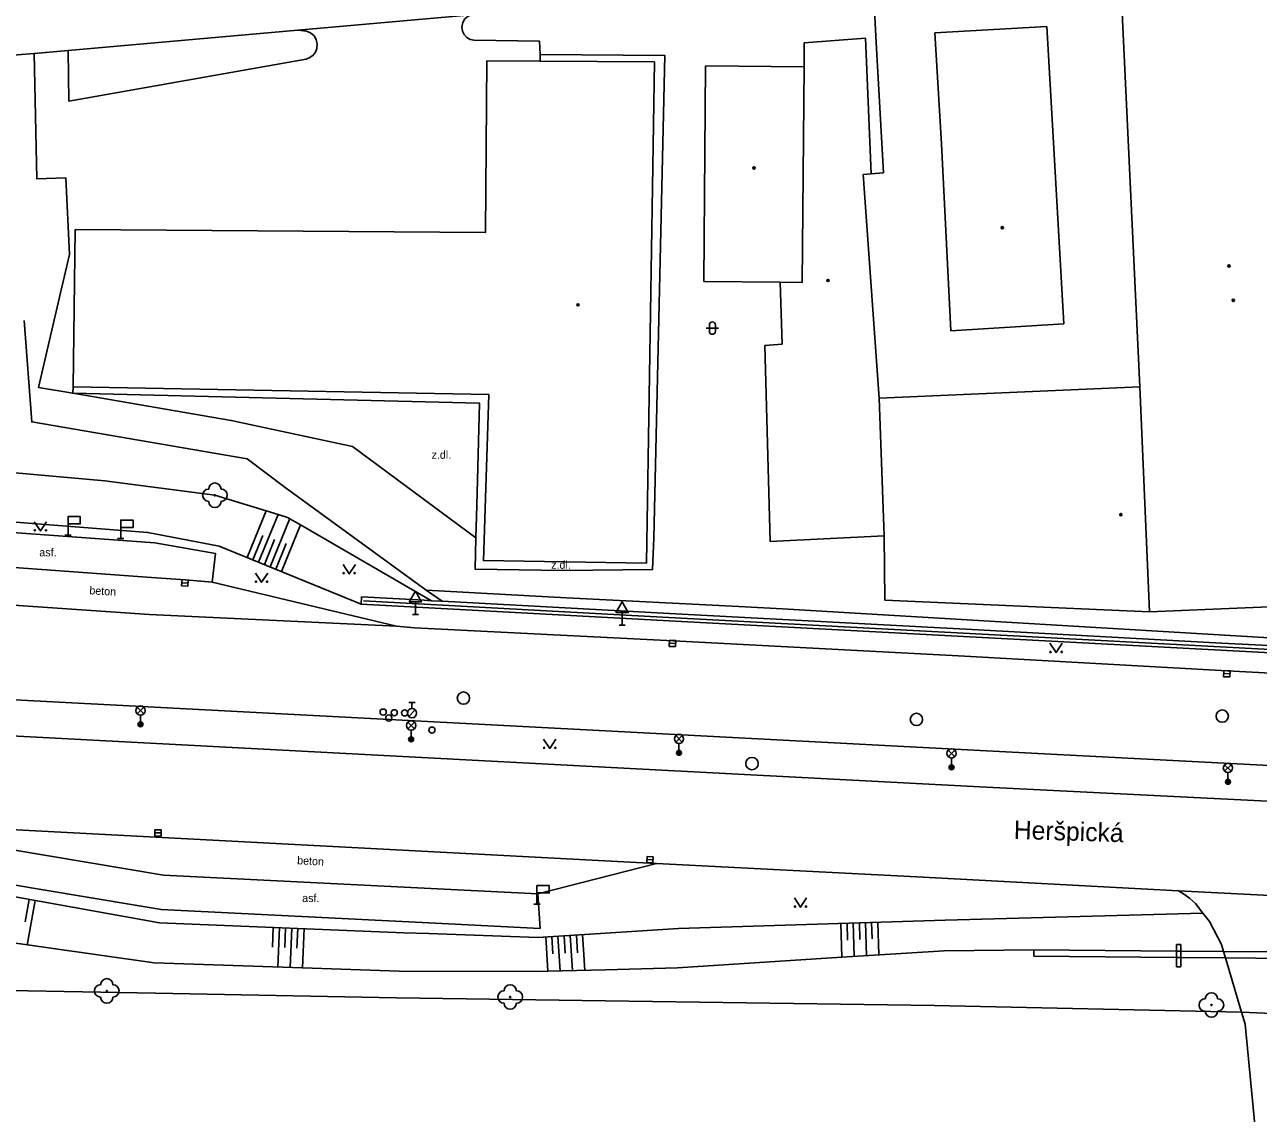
# Model space of a CAD drawing. Extents: x -599951 to -598963, y -1164095 to -1162939.
# Drawn here: x -599159.4 to -599059.2, y -1163192.8 to -1163104.4 of the extents above; entities that cross this region are included whole.
import ezdxf

# ---------------------------------------------------------------- set-up
doc = ezdxf.new("R2010")
doc.units = 0
for name, color, linetype in [('Level 10', 7, 'Continuous'), ('Level 11', 7, 'Continuous'), ('Level 14', 7, 'Continuous'), ('Level 15', 7, 'Continuous'), ('Level 22', 7, 'Continuous'), ('Level 27', 7, 'Continuous'), ('Level 28', 7, 'Continuous'), ('Level 33', 7, 'Continuous'), ('Level 34', 7, 'Continuous'), ('Level 36', 7, 'Continuous'), ('Level 39', 7, 'Continuous'), ('Level 40', 7, 'Continuous'), ('Level 49', 7, 'Continuous'), ('Level 5', 7, 'Continuous'), ('Level 51', 7, 'Continuous'), ('Level 52', 7, 'Continuous'), ('Level 7', 7, 'Continuous'), ('Level 8', 7, 'Continuous'), ('Level 9', 7, 'Continuous')]:
    doc.layers.add(name, color=color, linetype=linetype)

msp = doc.modelspace()

# ---------------------------------------------------------------- linework, layer by layer
at = {"layer": 'Level 10'}
for points in [[(-599144.19, -1163149.68), (-599146.36, -1163149.48), (-599149.14, -1163149.29), (-599168.45, -1163147.89), (-599171.11, -1163147.7), (-599174.11, -1163147.51), (-599176.39, -1163147.37), (-599194.49, -1163146.34), (-599203.31, -1163145.93)], [(-599106.72, -1163154.44), (-599127.76, -1163153.37), (-599129.24, -1163153.25), (-599132.74, -1163152.41), (-599144.19, -1163149.68)], [(-599000.85, -1163159.38), (-599006.33, -1163159.37), (-599016.28, -1163159.17), (-599020.56, -1163158.96), (-599040.32, -1163157.98), (-599052.62, -1163157.34), (-599061.75, -1163156.86), (-599083.57, -1163155.66), (-599106.72, -1163154.44)], [(-599000.91, -1163166.97), (-599023.78, -1163166.11), (-599041.12, -1163165.45), (-599081.82, -1163163.34), (-599159.19, -1163159.27), (-599169.17, -1163158.73), (-599204.95, -1163156.81)], [(-599205.09, -1163159.81), (-599169.37, -1163161.69), (-599159.51, -1163162.21), (-599109.74, -1163164.82), (-599081.83, -1163166.28), (-599044.34, -1163168.15), (-599041.81, -1163168.28), (-599023.78, -1163169.22), (-599001.08, -1163170.4)], [(-599174.72, -1163168.99), (-599169.91, -1163169.8), (-599148.15, -1163173.46), (-599117.75, -1163174.96)], [(-599117.75, -1163174.96), (-599108.11, -1163172.51)], [(-599108.11, -1163172.51), (-599086.97, -1163173.6), (-599065.71, -1163174.73)], [(-599065.71, -1163174.73), (-599049.76, -1163175.54)]]:
    msp.add_lwpolyline(points, dxfattribs=at)
at = {"layer": 'Level 11'}
for points in [[(-599123.14, -1163103.59), (-599123.4, -1163103.7), (-599123.67, -1163103.93), (-599123.85, -1163104.23), (-599123.92, -1163104.57), (-599123.87, -1163104.92), (-599123.73, -1163105.21), (-599123.51, -1163105.44), (-599123.23, -1163105.6), (-599122.92, -1163105.67), (-599117.6, -1163105.75), (-599117.57, -1163106.81), (-599117.55, -1163107.36)], [(-599137.25, -1163104.84), (-599136.53, -1163104.92), (-599136.2, -1163105.06), (-599135.92, -1163105.3), (-599135.74, -1163105.61), (-599135.66, -1163105.97), (-599135.69, -1163106.33), (-599135.81, -1163106.63), (-599136, -1163106.88), (-599136.26, -1163107.07), (-599136.56, -1163107.19), (-599155.84, -1163110.61), (-599155.91, -1163106.49)], [(-599156.51, -1163126.18), (-599155.8, -1163123.06), (-599156.09, -1163116.83), (-599158.44, -1163116.92), (-599158.67, -1163106.73)], [(-599155.33, -1163121.02), (-599122.01, -1163121.28), (-599121.89, -1163107.34)], [(-599108.32, -1163146.09), (-599107.44, -1163106.9), (-599117.57, -1163106.81)], [(-599122.77, -1163146.08), (-599132.8, -1163138.66), (-599142.65, -1163136.53), (-599155.52, -1163134.33), (-599158.32, -1163133.85), (-599156.51, -1163126.18)], [(-599155.48, -1163133.81), (-599155.52, -1163134.33)], [(-599122.69, -1163143.44), (-599122.49, -1163135.12), (-599155.52, -1163134.33)], [(-599108.32, -1163146.09), (-599108.42, -1163148.63), (-599115.68, -1163148.71), (-599122.85, -1163148.61), (-599122.77, -1163146.08), (-599122.69, -1163143.44)], [(-599143.92, -1163147.34), (-599148.86, -1163146.48), (-599163.79, -1163145.4)], [(-599143.92, -1163147.34), (-599144.19, -1163149.68)], [(-599129.24, -1163153.25), (-599149.29, -1163152.29), (-599168.66, -1163150.97)], [(-599132.06, -1163150.86), (-599132.09, -1163151.44)], [(-599052.61, -1163155.71), (-599106.09, -1163152.85), (-599132.09, -1163151.44)], [(-599126.38, -1163151.17), (-599126.99, -1163151.14), (-599132.06, -1163150.86)], [(-599106.05, -1163152.26), (-599125.52, -1163151.22), (-599126.38, -1163151.17)], [(-599082.99, -1163153.48), (-599106.05, -1163152.26)], [(-599062.21, -1163154.63), (-599082.99, -1163153.48)], [(-599052.37, -1163155.12), (-599062.21, -1163154.63)], [(-599174.72, -1163168.99), (-599169.88, -1163169.25), (-599109.74, -1163172.42), (-599108.11, -1163172.51)], [(-599148.35, -1163176.24), (-599170.1, -1163172.63)], [(-599065.71, -1163174.73), (-599065.31, -1163174.97), (-599064.82, -1163175.33), (-599064.32, -1163175.77), (-599063.73, -1163176.53)], [(-599117.75, -1163174.96), (-599117.57, -1163177.79)], [(-599148.35, -1163176.24), (-599126.61, -1163177.33), (-599117.57, -1163177.79)], [(-599063.73, -1163176.53), (-599063.19, -1163177.22), (-599062.2, -1163179.1)], [(-599077.45, -1163179.51), (-599077.46, -1163180.03)], [(-599065.87, -1163179.62), (-599077.45, -1163179.51)], [(-599065.52, -1163179.09), (-599065.87, -1163179.09)], [(-599065.87, -1163179.09), (-599065.87, -1163179.62)], [(-599065.87, -1163179.62), (-599065.52, -1163179.62)], [(-599065.87, -1163179.62), (-599065.87, -1163180.14)], [(-599065.52, -1163179.09), (-599065.52, -1163179.62)], [(-599065.52, -1163179.62), (-599062.04, -1163179.65)], [(-599065.52, -1163179.62), (-599065.52, -1163180.14)], [(-599062.2, -1163179.1), (-599062.04, -1163179.65)], [(-599062.04, -1163179.65), (-599054.13, -1163179.72)], [(-599062.04, -1163179.65), (-599061.88, -1163180.17)], [(-599065.87, -1163180.14), (-599077.46, -1163180.03)], [(-599065.87, -1163180.14), (-599065.87, -1163180.89)], [(-599065.87, -1163180.14), (-599065.52, -1163180.14)], [(-599065.52, -1163180.14), (-599061.88, -1163180.17)], [(-599065.52, -1163180.14), (-599065.52, -1163180.89)], [(-599061.88, -1163180.17), (-599054.49, -1163180.24)], [(-599061.88, -1163180.17), (-599060.58, -1163184.59)], [(-599065.52, -1163180.89), (-599065.87, -1163180.89)], [(-599060.58, -1163184.59), (-599060.29, -1163185.56)], [(-599054.67, -1163243.18), (-599057.39, -1163215.71), (-599060.29, -1163185.56)]]:
    msp.add_lwpolyline(points, dxfattribs=at)
at = {"layer": 'Level 14'}
for points in [[(-599164.59, -1163140.39), (-599163.56, -1163140.48), (-599152.93, -1163141.45), (-599143.98, -1163142.61), (-599139.81, -1163143.88), (-599138.84, -1163144.17), (-599138.07, -1163144.41), (-599137.03, -1163145.02), (-599126.38, -1163151.17)], [(-599132.09, -1163151.44), (-599143.64, -1163146.73), (-599149.42, -1163145.63), (-599168.2, -1163144.16), (-599171, -1163143.94), (-599193.55, -1163142.88), (-599205.39, -1163141.96)], [(-599192.99, -1163174.49), (-599187.09, -1163172.19), (-599175.32, -1163172.82), (-599170.17, -1163173.63), (-599160.95, -1163175.09), (-599148.47, -1163177.33), (-599128.63, -1163178.13), (-599126.61, -1163178.2), (-599117.76, -1163178.52), (-599106.33, -1163177.79), (-599084.67, -1163177.11), (-599063.73, -1163176.53)], [(-599077.45, -1163179.51), (-599084.75, -1163179.59), (-599093.05, -1163180.12), (-599106.4, -1163180.98), (-599112.25, -1163181.14), (-599116.93, -1163181.26), (-599117.79, -1163181.29), (-599129.02, -1163181.26), (-599136.87, -1163180.98), (-599148.92, -1163180.57), (-599162.11, -1163178.7), (-599170.42, -1163177.35), (-599175.73, -1163176.49), (-599189.29, -1163175.15)]]:
    msp.add_lwpolyline(points, dxfattribs=at)
at = {"layer": 'Level 15'}
for points in [[(-599141.35, -1163147.67), (-599139.81, -1163143.88)], [(-599140.43, -1163148.04), (-599138.84, -1163144.17)], [(-599139.5, -1163148.42), (-599137.9, -1163144.49)], [(-599138.57, -1163148.8), (-599137.03, -1163145.02)], [(-599140.89, -1163147.85), (-599140.08, -1163145.88)], [(-599139.96, -1163148.23), (-599139.14, -1163146.21)], [(-599139.04, -1163148.61), (-599138.19, -1163146.53)], [(-599159.06, -1163175.43), (-599159.39, -1163177.24)], [(-599158.57, -1163175.52), (-599159.22, -1163179.13)], [(-599139.24, -1163177.7), (-599139.31, -1163179.3)], [(-599138.74, -1163177.72), (-599138.87, -1163180.92)], [(-599093.13, -1163177.38), (-599093.05, -1163180.12)], [(-599092.63, -1163177.36), (-599092.59, -1163178.73)], [(-599092.13, -1163177.34), (-599092.05, -1163180.06)], [(-599091.63, -1163177.33), (-599091.59, -1163178.68)], [(-599091.13, -1163177.31), (-599091.05, -1163180)], [(-599090.63, -1163177.3), (-599090.59, -1163178.63)], [(-599090.13, -1163177.28), (-599090.05, -1163179.93)], [(-599138.24, -1163177.74), (-599138.31, -1163179.34)], [(-599137.74, -1163177.76), (-599137.87, -1163180.95)], [(-599137.24, -1163177.78), (-599137.31, -1163179.38)], [(-599136.74, -1163177.8), (-599136.87, -1163180.98)], [(-599117.1, -1163178.47), (-599116.93, -1163181.26)], [(-599116.61, -1163178.44), (-599116.52, -1163179.85)], [(-599116.11, -1163178.41), (-599115.93, -1163181.24)], [(-599115.61, -1163178.38), (-599115.52, -1163179.8)], [(-599115.11, -1163178.35), (-599114.93, -1163181.21)], [(-599114.61, -1163178.32), (-599114.52, -1163179.76)], [(-599114.11, -1163178.28), (-599113.93, -1163181.18)]]:
    msp.add_lwpolyline(points, dxfattribs=at)
at = {"layer": 'Level 22'}
for centre in [(-599143.98, -1163142.61), (-599152.76, -1163182.86), (-599119.99, -1163183.35), (-599063.03, -1163184)]:
    msp.add_circle(centre, 0.05, dxfattribs=at)
for centre, start, end in [((-599143.98, -1163142.11), 0, 180), ((-599144.48, -1163142.61), 90, 270), ((-599143.48, -1163142.61), 270, 90), ((-599143.98, -1163143.11), 180, 0), ((-599153.26, -1163182.86), 90, 270), ((-599152.76, -1163182.36), 0, 180), ((-599152.26, -1163182.86), 270, 90), ((-599119.99, -1163182.85), 0, 180), ((-599152.76, -1163183.36), 180, 0), ((-599120.49, -1163183.35), 90, 270), ((-599119.49, -1163183.35), 270, 90), ((-599063.53, -1163184), 90, 270), ((-599063.03, -1163183.5), 0, 180), ((-599062.53, -1163184), 270, 90), ((-599119.99, -1163183.85), 180, 0), ((-599063.03, -1163184.5), 180, 0)]:
    msp.add_arc(centre, 0.5, start, end, dxfattribs=at)
at = {"layer": 'Level 27'}
for p, q in [((-599146.66, -1163149.71), (-599146.16, -1163149.75)), ((-599107.06, -1163154.63), (-599106.56, -1163154.65)), ((-599062.03, -1163157.09), (-599061.53, -1163157.11)), ((-599148.85, -1163170.03), (-599148.35, -1163170.03)), ((-599108.88, -1163172.18), (-599108.38, -1163172.22))]:
    msp.add_line(p, q, dxfattribs=at)
for points in [[(-599146.68, -1163149.96), (-599146.18, -1163150), (-599146.14, -1163149.5), (-599146.64, -1163149.46)], [(-599107.07, -1163154.88), (-599106.57, -1163154.9), (-599106.55, -1163154.4), (-599107.05, -1163154.38)], [(-599062.04, -1163157.34), (-599061.54, -1163157.36), (-599061.52, -1163156.86), (-599062.02, -1163156.84)], [(-599148.85, -1163170.28), (-599148.35, -1163170.28), (-599148.35, -1163169.78), (-599148.85, -1163169.78)], [(-599108.89, -1163172.43), (-599108.4, -1163172.46), (-599108.37, -1163171.97), (-599108.86, -1163171.94)]]:
    msp.add_lwpolyline(points, close=True, dxfattribs=at)
for centre in [(-599123.79, -1163159.08), (-599086.99, -1163160.81), (-599062.15, -1163160.54), (-599100.35, -1163164.4)]:
    msp.add_circle(centre, 0.5, dxfattribs=at)
at = {"layer": 'Level 28'}
for p, q in [((-599128.22, -1163159.43), (-599127.72, -1163159.43)), ((-599127.97, -1163159.93), (-599127.97, -1163159.43)), ((-599128.23, -1163160.57), (-599127.7, -1163160.04))]:
    msp.add_line(p, q, dxfattribs=at)
for centre, radius in [((-599130.31, -1163160.22), 0.25), ((-599129.85, -1163160.69), 0.25), ((-599129.41, -1163160.27), 0.25), ((-599128.56, -1163160.28), 0.25), ((-599127.97, -1163160.3), 0.375), ((-599126.35, -1163161.68), 0.25)]:
    msp.add_circle(centre, radius, dxfattribs=at)
at = {"layer": 'Level 33'}
for p, q in [((-599150.28, -1163160.35), (-599149.75, -1163159.82)), ((-599150.28, -1163159.82), (-599149.75, -1163160.35)), ((-599150.02, -1163160.46), (-599150.02, -1163161.21)), ((-599128.3, -1163161.57), (-599127.77, -1163161.04)), ((-599128.3, -1163161.04), (-599127.77, -1163161.57)), ((-599128.04, -1163161.68), (-599128.04, -1163162.43)), ((-599106.55, -1163162.66), (-599106.02, -1163162.13)), ((-599106.55, -1163162.13), (-599106.02, -1163162.66)), ((-599106.28, -1163162.77), (-599106.28, -1163163.52)), ((-599084.41, -1163163.84), (-599083.88, -1163163.31)), ((-599084.41, -1163163.31), (-599083.88, -1163163.84)), ((-599084.14, -1163163.95), (-599084.14, -1163164.7)), ((-599061.96, -1163165.02), (-599061.43, -1163164.49)), ((-599061.96, -1163164.49), (-599061.43, -1163165.02)), ((-599061.69, -1163165.13), (-599061.69, -1163165.88))]:
    msp.add_line(p, q, dxfattribs=at)
for centre, radius in [((-599150.02, -1163160.09), 0.375), ((-599150.02, -1163161.21), 0.2), ((-599150.02, -1163161.21), 0.145), ((-599150.02, -1163161.21), 0.0876), ((-599128.04, -1163161.3), 0.375), ((-599128.04, -1163162.43), 0.2), ((-599128.04, -1163162.43), 0.145), ((-599128.04, -1163162.43), 0.0876), ((-599106.28, -1163162.39), 0.375), ((-599106.28, -1163163.52), 0.2), ((-599106.28, -1163163.52), 0.145), ((-599106.28, -1163163.52), 0.0876), ((-599084.14, -1163163.57), 0.375), ((-599084.14, -1163164.7), 0.2), ((-599084.14, -1163164.7), 0.145), ((-599084.14, -1163164.7), 0.0876), ((-599061.69, -1163164.75), 0.375), ((-599061.69, -1163165.88), 0.2), ((-599061.69, -1163165.88), 0.145), ((-599061.69, -1163165.88), 0.0876)]:
    msp.add_circle(centre, radius, dxfattribs=at)
at = {"layer": 'Level 34'}
for p, q in [((-599155.91, -1163144.94), (-599155.91, -1163145.84)), ((-599151.63, -1163145.22), (-599151.63, -1163146.12)), ((-599156.16, -1163145.84), (-599155.66, -1163145.84)), ((-599151.88, -1163146.12), (-599151.38, -1163146.12)), ((-599127.69, -1163151.26), (-599127.69, -1163152.28)), ((-599127.94, -1163152.28), (-599127.44, -1163152.28)), ((-599110.9, -1163152.13), (-599110.9, -1163153.15)), ((-599111.15, -1163153.15), (-599110.65, -1163153.15)), ((-599117.82, -1163174.9), (-599117.82, -1163175.8)), ((-599118.07, -1163175.8), (-599117.57, -1163175.8))]:
    msp.add_line(p, q, dxfattribs=at)
for points in [[(-599155.91, -1163144.94), (-599154.91, -1163144.94), (-599154.91, -1163144.34), (-599155.91, -1163144.34)], [(-599151.63, -1163145.22), (-599150.63, -1163145.22), (-599150.63, -1163144.62), (-599151.63, -1163144.62)], [(-599128.19, -1163151.26), (-599127.19, -1163151.26), (-599127.69, -1163150.4)], [(-599111.4, -1163152.13), (-599110.4, -1163152.13), (-599110.9, -1163151.27)], [(-599117.82, -1163174.9), (-599116.82, -1163174.9), (-599116.82, -1163174.3), (-599117.82, -1163174.3)]]:
    msp.add_lwpolyline(points, close=True, dxfattribs=at)
at = {"layer": 'Level 36'}
for p, q in [((-599104.06, -1163129.04), (-599103.06, -1163129.04)), ((-599103.81, -1163128.79), (-599103.81, -1163129.29)), ((-599103.31, -1163128.79), (-599103.31, -1163129.29))]:
    msp.add_line(p, q, dxfattribs=at)
for points in [[(-599158.65, -1163144.76), (-599158.15, -1163145.51), (-599157.65, -1163144.76)], [(-599133.57, -1163148.24), (-599133.07, -1163148.99), (-599132.57, -1163148.24)], [(-599140.69, -1163148.93), (-599140.19, -1163149.68), (-599139.69, -1163148.93)], [(-599076.15, -1163154.63), (-599075.65, -1163155.38), (-599075.15, -1163154.63)], [(-599117.28, -1163162.42), (-599116.78, -1163163.17), (-599116.28, -1163162.42)], [(-599096.91, -1163175.31), (-599096.41, -1163176.06), (-599095.91, -1163175.31)]]:
    msp.add_lwpolyline(points, dxfattribs=at)
for centre in [(-599158.6, -1163145.46), (-599157.7, -1163145.46), (-599140.64, -1163149.63), (-599139.74, -1163149.63), (-599133.52, -1163148.94), (-599132.62, -1163148.94), (-599076.1, -1163155.33), (-599075.2, -1163155.33), (-599117.23, -1163163.12), (-599116.33, -1163163.12), (-599096.86, -1163176.01), (-599095.96, -1163176.01)]:
    msp.add_circle(centre, 0.05, dxfattribs=at)
for centre, start, end in [((-599103.56, -1163128.79), 0, 180), ((-599103.56, -1163129.29), 180, 0)]:
    msp.add_arc(centre, 0.25, start, end, dxfattribs=at)
at = {"layer": 'Level 39'}
for centre, radius in [((-599100.19, -1163116.04), 0.09), ((-599100.19, -1163116.04), 0.0398), ((-599080.02, -1163120.88), 0.09), ((-599080.02, -1163120.88), 0.0398), ((-599061.6, -1163123.99), 0.09), ((-599061.6, -1163123.99), 0.0398), ((-599094.17, -1163125.17), 0.09), ((-599094.17, -1163125.17), 0.0398), ((-599114.49, -1163127.15), 0.09), ((-599114.49, -1163127.15), 0.0398), ((-599061.26, -1163126.79), 0.09), ((-599061.26, -1163126.79), 0.0398), ((-599070.39, -1163144.18), 0.09), ((-599070.39, -1163144.18), 0.0398)]:
    msp.add_circle(centre, radius, dxfattribs=at)
at = {"layer": 'Level 5'}
for points in [[(-599068.85, -1163133.8), (-599070.28, -1163103.43)], [(-599096.1, -1163105.88), (-599091.12, -1163105.49)], [(-599091.12, -1163105.49), (-599090.68, -1163116.52)], [(-599096.12, -1163107.83), (-599096.1, -1163105.88)], [(-599121.89, -1163107.34), (-599117.55, -1163107.36), (-599108.26, -1163107.41)], [(-599108.26, -1163107.41), (-599108.93, -1163148.13)], [(-599096.27, -1163125.33), (-599096.12, -1163107.83)], [(-599090.68, -1163116.52), (-599091.33, -1163116.57)], [(-599091.33, -1163116.57), (-599090.02, -1163134.73)], [(-599108.93, -1163148.13), (-599122.16, -1163147.91), (-599121.74, -1163134.42), (-599155.48, -1163133.81), (-599155.33, -1163121.02)], [(-599097.89, -1163130.34), (-599098.06, -1163125.31)], [(-599098.06, -1163125.31), (-599096.27, -1163125.33)], [(-599099.3, -1163130.45), (-599097.89, -1163130.34)], [(-599099.3, -1163130.45), (-599098.88, -1163146.36)], [(-599090.02, -1163134.73), (-599068.85, -1163133.8)], [(-599068.85, -1163133.8), (-599068.06, -1163152.08)], [(-599090.02, -1163134.73), (-599089.61, -1163145.91)], [(-599098.88, -1163146.36), (-599089.61, -1163145.91)], [(-599089.61, -1163145.91), (-599089.57, -1163151.14)], [(-599089.57, -1163151.14), (-599068.06, -1163152.08)], [(-599052.52, -1163151.43), (-599068.06, -1163152.08)]]:
    msp.add_lwpolyline(points, dxfattribs=at)
at = {"layer": 'Level 51'}
for points in [[(-599090.28, -1163105.36), (-599090.46, -1163102.04)], [(-599117.22, -1163103.07), (-599123.14, -1163103.59), (-599137.25, -1163104.84), (-599155.91, -1163106.49), (-599158.67, -1163106.73), (-599161.03, -1163106.94), (-599162.74, -1163107.09), (-599170.3, -1163107.76), (-599180.04, -1163108.62)], [(-599089.68, -1163116.44), (-599090.28, -1163105.36)], [(-599090.68, -1163116.52), (-599089.68, -1163116.44)]]:
    msp.add_lwpolyline(points, dxfattribs=at)
at = {"layer": 'Level 52'}
for points in [[(-599085.49, -1163105.07), (-599076.41, -1163104.56)], [(-599076.41, -1163104.56), (-599075.9, -1163113.5)], [(-599084.95, -1163114.08), (-599085.49, -1163105.07)], [(-599104.27, -1163125.25), (-599104.12, -1163107.75)], [(-599104.12, -1163107.75), (-599096.12, -1163107.83)], [(-599075.9, -1163113.5), (-599075.02, -1163128.68)], [(-599084.2, -1163129.25), (-599084.95, -1163114.08)], [(-599098.06, -1163125.31), (-599104.27, -1163125.25)], [(-599075.02, -1163128.68), (-599084.2, -1163129.25)]]:
    msp.add_lwpolyline(points, dxfattribs=at)
at = {"layer": 'Level 7'}
for points in [[(-599097.88, -1163151.83), (-599101.41, -1163151.65), (-599115.42, -1163150.94), (-599126.83, -1163150.31), (-599138.26, -1163141.97), (-599141.36, -1163139.65), (-599158.86, -1163136.65), (-599159.47, -1163128.42)], [(-599126.83, -1163150.31), (-599125.52, -1163151.22)], [(-599052.41, -1163154.54), (-599097.88, -1163151.83)], [(-599166.73, -1163187.72), (-599166.63, -1163182.72), (-599148.8, -1163183.04), (-599129.22, -1163183.42), (-599112.25, -1163183.66), (-599085.53, -1163184.03)], [(-599085.53, -1163184.03), (-599060.58, -1163184.59)]]:
    msp.add_lwpolyline(points, dxfattribs=at)
at = {"layer": 'Level 8'}
msp.add_lwpolyline([(-599056.2, -1163184.77), (-599060.58, -1163184.59)], dxfattribs=at)
at = {"layer": 'Level 9'}
msp.add_lwpolyline([(-599021.83, -1163157.1), (-599041.95, -1163156), (-599054.16, -1163155.35), (-599107.63, -1163152.5), (-599131.92, -1163151.18)], dxfattribs=at)

# ---------------------------------------------------------------- texts
at = {"layer": 'Level 40'}
for s, p in [('z.dl.', (-599126.38, -1163139.65)), ('asf.', (-599158.24, -1163147.57)), ('z.dl.', (-599116.66, -1163148.58)), ('asf.', (-599136.89, -1163175.64))]:
    msp.add_text(s, height=0.65, dxfattribs=at).set_placement(p)
for p in [(-599154.19, -1163150.65), (-599137.31, -1163172.57)]:
    msp.add_text('beton', height=0.65, rotation=356.8426, dxfattribs=at).set_placement(p)
at = {"layer": 'Level 49'}
msp.add_text('Heršpická', height=1.5, rotation=358.24, dxfattribs=at).set_placement((-599079.1, -1163170.51))

doc.saveas('drawing.dxf')
